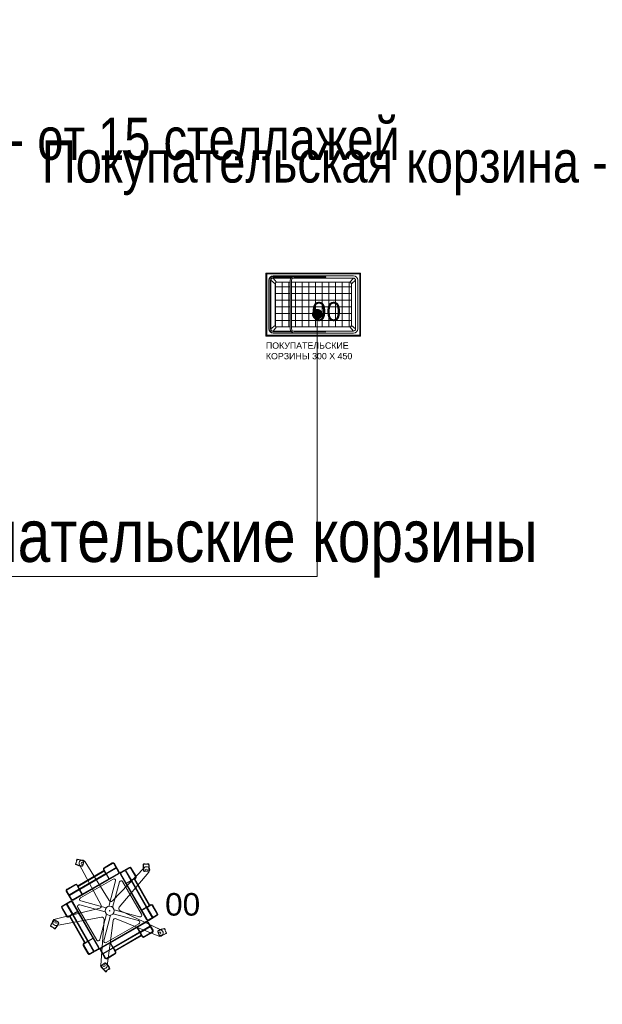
# Model space of a CAD drawing. Header units: millimetres. Extents: x -692150 to 2662533, y -92609 to 65084.
# Tile 622 of 656: x -28989 to -26222, y 35830 to 40510. Entities that reach past the tile are written whole.
import ezdxf
from ezdxf import colors
from ezdxf.entities.mleader import LeaderData, LeaderLine
from ezdxf.math import Vec2, Vec3

# ---------------------------------------------------------------- set-up
doc = ezdxf.new("R2010")
doc.units = ezdxf.units.MM
doc.layers.get('Defpoints').update_dxf_attribs({"color": 30})
doc.layers.add('09_АР_Мебель', color=7, linetype='Continuous', lineweight=9, true_color=0x000000)
doc.layers.add('11_АР_Номер мебели', color=1, linetype='Continuous', lineweight=13, plot=False)
doc.layers.add('17_АР_Текст', color=235, linetype='Continuous', lineweight=0)
doc.styles.add('_ТЕКСТОВЫЙ', font='arial.ttf', dxfattribs={"width": 0.8})
doc.styles.get("Standard").update_dxf_attribs({"font": 'arial.ttf'})

# ---------------------------------------------------------------- blocks, each defined once
blk = doc.blocks.new('Стойка поворотная для открыток')
at = {"layer": '09_АР_Мебель', "lineweight": 0}
for p, q in [((-149.3, 207.9), (-144.4, 226)), ((-145.6, 227.7), (-146.9, 222.8)), ((-114.8, 219.1), (-114.7, 219.4)), ((-151.2, 207), (-149.8, 212)), ((-141.6, 110.8), (-25.2, 178)), ((-140.2, 108.4), (-23.8, 175.6)), ((-134, 203.3), (-38, 25.2)), ((-120.2, 199.1), (-120.3, 198.8)), ((-113.7, 217.1), (-118.2, 200.2)), ((-2.8, 45.5), (-109.1, 217.7)), ((-27.3, 181.6), (-25.2, 178)), ((-24.8, 183), (-15, 166.1)), ((11.7, 212.2), (-24.7, 191.2)), ((-23.8, 175.6), (-17.5, 164.7)), ((13.1, 209.8), (-23.3, 188.8)), ((-15, 166.1), (28.6, 191.3)), ((-13.6, 163.6), (30, 188.8)), ((152.8, 191.2), (12.2, 43.9)), ((18.8, 208.2), (39.8, 171.9)), ((21.2, 209.6), (42.2, 173.3)), ((86.4, 192.2), (50.1, 171.2)), ((87.8, 189.7), (51.5, 168.7)), ((93.6, 134.9), (68.4, 178.5)), ((96.1, 136.3), (70.9, 179.9)), ((93.6, 188.2), (114.6, 151.8)), ((96, 189.6), (117, 153.2)), ((150.2, 207.7), (155.3, 208)), ((151.6, 206.2), (170.3, 207.2)), ((152.2, 175.8), (151.9, 175.8)), ((171.3, 175.2), (153.9, 174.3)), ((171.5, 208.9), (166.5, 208.6)), ((172.9, 176.9), (173.2, 176.9)), ((-163, 49.9), (38.3, 166.1)), ((-161.6, 47.5), (39.7, 163.7)), ((-133.9, 97.5), (-17.5, 164.7)), ((-132.5, 95), (-16.1, 162.2)), ((-129.6, 57.3), (15.2, 140.9)), ((-16.1, 162.2), (-4.2, 141.6)), ((-13.6, 163.6), (-1.7, 143)), ((26.2, 132.5), (-4.1, 19.6)), ((42.4, 16.7), (174.2, 171.9)), ((42.9, 167.9), (46.8, 166.9)), ((163.7, -39.7), (47.5, 161.6)), ((166.1, -38.3), (49.9, 163)), ((93.6, 134.9), (73, 123)), ((95, 132.5), (74.4, 120.6)), ((162.2, 16.1), (95, 132.5)), ((113, 146.1), (96.1, 136.3)), ((108.4, 140.2), (97.5, 133.9)), ((164.7, 17.5), (97.5, 133.9)), ((175.6, 23.8), (108.4, 140.2)), ((114.4, 143.7), (110.8, 141.6)), ((178, 25.2), (110.8, 141.6)), ((-189.7, 87.8), (-168.7, 51.5)), ((-189.6, 96), (-153.2, 117)), ((-188.2, 93.6), (-151.8, 114.6)), ((-179.9, 70.9), (-136.3, 96.1)), ((-178.5, 68.4), (-134.9, 93.6)), ((-146.1, 113), (-136.3, 96.1)), ((-143.7, 114.4), (-141.6, 110.8)), ((-140.2, 108.4), (-133.9, 97.5)), ((-134.9, 93.6), (-123, 73)), ((-132.5, 95), (-120.6, 74.4)), ((13.3, 14.9), (43.6, 127.8)), ((140.9, -15.2), (57.3, 129.6)), ((-192.2, 86.4), (-171.2, 50.1)), ((-166.9, 46.8), (-167.9, 42.9)), ((-44.2, 11.4), (-241.7, -36.6)), ((-212.2, 11.7), (-191.2, -24.7)), ((-209.8, 13.1), (-188.8, -23.3)), ((-209.6, 21.2), (-173.3, 42.2)), ((-208.2, 18.8), (-171.9, 39.8)), ((-166.1, -15), (-191.3, 28.6)), ((-163.6, -13.6), (-188.8, 30)), ((-49.9, -163), (-166.1, 38.3)), ((-47.5, -161.6), (-163.7, 39.7)), ((-57.3, -129.6), (-140.9, 15.2)), ((-19.6, -4.1), (-132.5, 26.2)), ((-127.8, 43.6), (-14.9, 13.3)), ((19.6, 4.1), (132.5, -26.2)), ((229, -86.2), (45.6, 2)), ((162.2, 16.1), (141.6, 4.2)), ((163.6, 13.6), (143, 1.7)), ((188.8, -30), (163.6, 13.6)), ((175.6, 23.8), (164.7, 17.5)), ((183, 24.8), (166.1, 15)), ((191.3, -28.6), (166.1, 15)), ((181.6, 27.3), (178, 25.2)), ((209.8, -13.1), (188.8, 23.3)), ((212.2, -11.7), (191.2, 24.7)), ((-243.8, -41.5), (-244.1, -41.3)), ((-241.6, -41), (-227, -50.5)), ((-235.8, -64.8), (-35.7, -28.4)), ((-183, -24.8), (-166.1, -15)), ((-181.6, -27.3), (-178, -25.2)), ((-110.8, -141.6), (-178, -25.2)), ((-175.6, -23.8), (-164.7, -17.5)), ((-108.4, -140.2), (-175.6, -23.8)), ((-97.5, -133.9), (-164.7, -17.5)), ((-163.6, -13.6), (-143, -1.7)), ((-162.2, -16.1), (-141.6, -4.2)), ((-95, -132.5), (-162.2, -16.1)), ((-13.3, -14.9), (-43.6, -127.8)), ((-24.5, -38.5), (-39.8, -241.4)), ((-26.2, -132.5), (4.1, -19.6)), ((-11.2, -244.4), (15.9, -42.7)), ((127.8, -43.6), (14.9, -13.3)), ((29, -35.2), (217.3, -112.5)), ((167.9, -42.9), (166.9, -46.8)), ((208.2, -18.8), (171.9, -39.8)), ((209.6, -21.2), (173.3, -42.2)), ((-261.5, -68.1), (-257.3, -70.9)), ((-243.9, -77.7), (-259.5, -67.5)), ((-243.6, -79.8), (-247.9, -77)), ((-226.5, -52.8), (-226.2, -52.9)), ((-39.7, -163.7), (161.6, -47.5)), ((-38.3, -166.1), (163, -49.9)), ((-15.2, -140.9), (129.6, -57.3)), ((132.5, -95), (120.6, -74.4)), ((134.9, -93.6), (123, -73)), ((134.9, -93.6), (178.5, -68.4)), ((136.3, -96.1), (179.9, -70.9)), ((189.7, -87.8), (168.7, -51.5)), ((192.2, -86.4), (171.2, -50.1)), ((183.4, -64.3), (232.6, -87.9)), ((243, -80.5), (249.7, -97.9)), ((244, -78.7), (245.8, -83.4)), ((-95, -132.5), (-74.4, -120.6)), ((-93.6, -134.9), (-73, -123)), ((16.1, -162.2), (132.5, -95)), ((17.5, -164.7), (133.9, -97.5)), ((23.8, -175.6), (140.2, -108.4)), ((25.2, -178), (141.6, -110.8)), ((140.2, -108.4), (133.9, -97.5)), ((146.1, -113), (136.3, -96.1)), ((143.7, -114.4), (141.6, -110.8)), ((188.2, -93.6), (151.8, -114.6)), ((189.6, -96), (153.2, -117)), ((219.6, -108.8), (213.3, -92.5)), ((214.2, -90.4), (214.1, -90.1)), ((221.7, -109.8), (221.8, -110.1)), ((251.6, -98.6), (249.8, -93.9)), ((-96, -189.6), (-117, -153.2)), ((-93.6, -188.2), (-114.6, -151.8)), ((-114.4, -143.7), (-110.8, -141.6)), ((-113, -146.1), (-96.1, -136.3)), ((-108.4, -140.2), (-97.5, -133.9)), ((-70.9, -179.9), (-96.1, -136.3)), ((-68.4, -178.5), (-93.6, -134.9)), ((-87.8, -189.7), (-51.5, -168.7)), ((-86.4, -192.2), (-50.1, -171.2)), ((-46.8, -166.9), (-42.9, -167.9)), ((-21.2, -209.6), (-42.2, -173.3)), ((-18.8, -208.2), (-39.8, -171.9)), ((-30, -188.8), (13.6, -163.6)), ((-28.6, -191.3), (15, -166.1)), ((13.6, -163.6), (1.7, -143)), ((16.1, -162.2), (4.2, -141.6)), ((24.8, -183), (15, -166.1)), ((23.8, -175.6), (17.5, -164.7)), ((-13.1, -209.8), (23.3, -188.8)), ((-11.7, -212.2), (24.7, -191.2)), ((27.3, -181.6), (25.2, -178)), ((-35.9, -244.7), (-36.1, -244.9)), ((-35.6, -242.5), (-22.1, -231.5)), ((-19.8, -231.7), (-19.5, -231.5)), ((-1.5, -256), (-16, -267.7)), ((0.6, -256.4), (-3.4, -259.6)), ((-16, -269.8), (-12.1, -266.6))]:
    blk.add_line(p, q, dxfattribs=at)
for centre, radius in [((-121.4, 210.1), 4.8), ((162.3, 180.3), 4.8), ((0, 0), 20), ((0, 0), 0.8), ((-237.3, -50.5), 4.8), ((221.7, -98.7), 4.8), ((-25.3, -241.3), 4.8)]:
    blk.add_circle(centre, radius, dxfattribs=at)
for centre, radius, start, end in [((-145.4, 222.4), 1.6, 165, 255), ((-144.1, 227.3), 1.6, 85.4757, 165), ((-142.9, 225.6), 1.6, 84.4942, 165), ((-150.3, 148.3), 80.8, 64.5243, 85.4757), ((-150.3, 148.3), 79.2, 63.1011, 84.4942), ((-121.4, 210.1), 14.4, 31.6883, 208.3319), ((-116.3, 219.8), 1.6, 345, 64.5243), ((-115.2, 217.5), 1.6, 345, 63.1011), ((-149.6, 206.6), 1.6, 165, 244.5243), ((-115.5, 278.1), 80.8, 244.5243, 265.4757), ((-148.3, 211.5), 1.6, 75, 165), ((-147.7, 207.5), 1.6, 165, 245.5058), ((-115.5, 278.1), 79.2, 245.5058, 266.8989), ((-121.8, 199.2), 1.6, 265.4757, 345), ((-119.7, 200.6), 1.6, 266.8989, 345), ((-21.2, 185.1), 7, 120, 210), ((-21.2, 185.1), 4.2, 120, 210), ((15.2, 206.1), 7, 30, 120), ((15.2, 206.1), 4.2, 30, 120), ((89.9, 186.1), 7, 30, 120), ((89.9, 186.1), 4.2, 30, 120), ((228.8, 195.8), 80.8, 172.5243, 193.4757), ((150.3, 206.1), 1.6, 93, 172.5243), ((228.8, 195.8), 79.2, 173.5058, 194.8989), ((151.7, 204.6), 1.6, 93, 173.5058), ((151.8, 177.4), 1.6, 193.4757, 273), ((153.8, 175.9), 1.6, 194.8989, 273), ((163.2, 181.2), 14.4, 319.6681, 136.3319), ((155.4, 206.4), 1.6, 3, 93), ((166.5, 207), 1.6, 93, 183), ((170.4, 205.6), 1.6, 12.4942, 93), ((171.3, 176.8), 1.6, 273, 351.1011), ((171.6, 207.3), 1.6, 13.4757, 93), ((94.6, 188.8), 79.2, 351.1011, 12.4942), ((94.6, 188.8), 80.8, 352.5243, 13.4757), ((173.1, 178.5), 1.6, 273, 352.5243), ((18.9, 134.4), 7.5, 345, 120), ((36.2, 169.8), 4.2, 300, 30), ((36.2, 169.8), 7, 300, 30), ((50.8, 125.9), 7.5, 30, 165), ((53.6, 165.1), 7, 120, 210), ((53.6, 165.1), 4.2, 120, 210), ((110.9, 149.7), 4.2, 300, 30), ((110.9, 149.7), 7, 300, 30), ((-186.1, 89.9), 7, 120, 210), ((-186.1, 89.9), 4.2, 120, 210), ((-149.7, 110.9), 7, 30, 120), ((-149.7, 110.9), 4.2, 30, 120), ((-165.1, 53.6), 7, 210, 300), ((-165.1, 53.6), 4.2, 210, 300), ((-125.9, 50.8), 7.5, 120, 255), ((5.3, 50.5), 9.55, 211.6681, 316.3319), ((-206.1, 15.2), 7, 120, 210), ((-206.1, 15.2), 4.2, 120, 210), ((-169.8, 36.2), 7, 30, 120), ((-169.8, 36.2), 4.2, 30, 120), ((-134.4, 18.9), 7.5, 75, 210), ((-46.4, 20.7), 9.55, 283.6499, 28.3319), ((49.7, 10.6), 9.55, 139.6681, 244.3319), ((185.1, 21.2), 7, 30, 120), ((185.1, 21.2), 4.2, 30, 120), ((-187.5, -97.1), 80.8, 136.5243, 157.4757), ((-187.5, -97.1), 79.2, 135.1011, 156.4942), ((-238.3, -50.6), 14.4, 103.6499, 280.3101), ((-245, -42.7), 1.6, 57, 136.5243), ((-242.5, -42.4), 1.6, 57, 135.1011), ((-185.1, -21.2), 7, 210, 300), ((-185.1, -21.2), 4.2, 210, 300), ((-34, -37.8), 9.55, 355.6681, 100.3101), ((25.4, -44), 9.55, 67.6681, 172.3319), ((125.9, -50.8), 7.5, 300, 75), ((134.4, -18.9), 7.5, 255, 30), ((169.8, -36.2), 7, 210, 300), ((169.8, -36.2), 4.2, 210, 300), ((206.1, -15.2), 4.2, 300, 30), ((206.1, -15.2), 7, 300, 30), ((-260.7, -66.8), 1.6, 157.4757, 237), ((-258.7, -66.2), 1.6, 156.4942, 237), ((-256.4, -69.6), 1.6, 237, 327), ((-247, -75.7), 1.6, 147, 237), ((-243, -76.4), 1.6, 237, 317.5058), ((-242.8, -78.4), 1.6, 237, 316.5243), ((-300.2, -23.9), 79.2, 317.5058, 338.8989), ((-300.2, -23.9), 80.8, 316.5243, 337.4757), ((-227.8, -51.9), 1.6, 338.8989, 57), ((-227.1, -54.3), 1.6, 337.4757, 57), ((165.1, -53.6), 7, 30, 120), ((165.1, -53.6), 4.2, 30, 120), ((186.1, -89.9), 7, 300, 30), ((257, -157.1), 79.2, 101.5058, 122.8989), ((257, -157.1), 80.8, 100.5243, 121.4757), ((222.8, -99.2), 14.4, 247.6681, 64.3319), ((241.5, -81.1), 1.6, 21, 101.5058), ((242.5, -79.2), 1.6, 21, 100.5243), ((244.3, -84), 1.6, 291, 21), ((-50.8, -125.9), 7.5, 210, 345), ((149.7, -110.9), 7, 210, 300), ((149.7, -110.9), 4.2, 210, 300), ((186.1, -89.9), 4.2, 300, 30), ((214.8, -91.9), 1.6, 122.8989, 201), ((215.6, -89.5), 1.6, 121.4757, 201), ((221.1, -108.2), 1.6, 201, 279.1011), ((208.8, -31.6), 79.2, 279.1011, 300.4942), ((223.3, -109.5), 1.6, 201, 280.5243), ((208.8, -31.6), 80.8, 280.5243, 301.4757), ((248.3, -94.4), 1.6, 21, 111), ((248.2, -98.5), 1.6, 300.4942, 21), ((250.2, -99.2), 1.6, 301.4757, 21), ((-110.9, -149.7), 7, 120, 210), ((-110.9, -149.7), 4.2, 120, 210), ((-53.6, -165.1), 4.2, 300, 30), ((-53.6, -165.1), 7, 300, 30), ((-36.2, -169.8), 7, 120, 210), ((-36.2, -169.8), 4.2, 120, 210), ((-18.9, -134.4), 7.5, 165, 300), ((-89.9, -186.1), 7, 210, 300), ((-89.9, -186.1), 4.2, 210, 300), ((-15.2, -206.1), 7, 210, 300), ((-15.2, -206.1), 4.2, 210, 300), ((21.2, -185.1), 4.2, 300, 30), ((21.2, -185.1), 7, 300, 30), ((-25.5, -242.5), 14.4, 175.6681, 352.3319), ((-35.1, -246.2), 1.6, 129, 208.5243), ((34.4, -208.4), 80.8, 208.5243, 229.4757), ((-34.6, -243.7), 1.6, 129, 207.1011), ((34.4, -208.4), 79.2, 207.1011, 228.4942), ((-21.1, -232.7), 1.6, 50.8989, 129), ((-70, -292.9), 79.2, 29.5058, 50.8989), ((-18.5, -232.7), 1.6, 49.4757, 129), ((-70, -292.9), 80.8, 28.5243, 49.4757), ((-4.4, -258.3), 1.6, 219, 309), ((-2.5, -254.7), 1.6, 309, 29.5058), ((-0.4, -255.1), 1.6, 309, 28.5243), ((-17, -268.6), 1.6, 229.4757, 309), ((-17, -266.5), 1.6, 228.4942, 309), ((-13.1, -265.4), 1.6, 309, 39)]:
    blk.add_arc(centre, radius, start, end, dxfattribs=at)
blk.add_point((0, 0), dxfattribs=at)
at = {"flags": 1}
for tag, p in [('КОД_ОБОРУДОВАНИЯ', (41.1, 294.2)), ('ДОП_ИНФОРМАЦИЯ', (41.1, 242)), ('ДОГОВОР', (208.1, 192))]:
    blk.add_attdef(tag, p, '', height=25, dxfattribs=at)
at = {"layer": '11_АР_Номер мебели', "flags": 4}
blk.add_attdef('Номер', (245.7, -21.2), '', height=100, dxfattribs=at)
blk = doc.blocks.new('_Dot')
at = {"color": 0, "linetype": 'ByBlock', "lineweight": -2}
blk.add_line((-0.5, 0), (-1, 0), dxfattribs=at)
at = {"color": 0, "linetype": 'ByBlock', "const_width": 0.5}
blk.add_lwpolyline([(-0.25, 0, 1), (0.25, 0, 1)], format="xyb", close=True, dxfattribs=at)
blk = doc.blocks.new('Покупательские корзины 300х450')
at = {"layer": '09_АР_Мебель'}
h = blk.add_hatch(dxfattribs=at)
h.set_pattern_fill('ANSI37', color=256, scale=10, angle=45)
h.set_pattern_definition([(90, (-24662.73, 9680.39), (-31.75, 5e-15), []), (180, (-24662.73, 9680.39), (-5e-15, -31.75), [])])
h.paths.add_polyline_path([(406, -51, 0.414214), (399, -44), (122, -44), (122, -256), (399, -256, 0.414214), (406, -249)])
h.paths.add_polyline_path([(116, -44), (51, -44, 0.414214), (44, -51), (44, -249, 0.414214), (51, -256), (116, -256)])
for p, q in [((0, -300), (0, 0)), ((0, 0), (450, 0)), ((4, -300), (4, 0)), ((446, 0), (446, -300)), ((450, 0), (450, -300)), ((4, -4), (446, -4)), ((14, -266), (14, -34)), ((16, -266), (16, -34)), ((22, -266), (22, -34)), ((24, -266), (24, -34)), ((44, -51), (24, -34)), ((34, -14), (416, -14)), ((34, -16), (175, -16)), ((34, -22), (120.6, -22)), ((34, -24), (119, -24)), ((51, -44), (34, -24)), ((51, -44), (116, -44)), ((116, -266), (116, -34)), ((122, -266), (122, -34)), ((122, -44), (399, -44)), ((127.4, -24), (416, -24)), ((134, -16), (275, -16)), ((134, -22), (175, -22)), ((134, -22), (275, -22)), ((165, -16), (165, -14)), ((165, -16), (185, -16)), ((165, -22), (185, -22)), ((165, -22), (165, -24)), ((185, -16), (185, -14)), ((185, -22), (185, -24)), ((265, -16), (265, -14)), ((265, -16), (285, -16)), ((265, -22), (285, -22)), ((265, -22), (265, -24)), ((275, -16), (275, -22)), ((285, -16), (285, -14)), ((285, -22), (285, -24)), ((399, -44), (416, -24)), ((406, -51), (426, -34)), ((426, -34), (426, -266)), ((436, -34), (436, -266)), ((44, -249), (44, -51)), ((406, -51), (406, -249)), ((44, -249), (24, -266)), ((51, -256), (34, -276)), ((119, -276), (34, -276)), ((120.6, -278), (34, -278)), ((116, -256), (51, -256)), ((399, -256), (122, -256)), ((416, -276), (127.4, -276)), ((175, -278), (134, -278)), ((275, -278), (134, -278)), ((165, -278), (165, -276)), ((165, -278), (185, -278)), ((185, -278), (185, -276)), ((265, -278), (265, -276)), ((265, -278), (285, -278)), ((285, -278), (285, -276)), ((399, -256), (416, -276)), ((406, -249), (426, -266)), ((450, -300), (0, -300)), ((446, -296), (4, -296)), ((175, -284), (34, -284)), ((416, -286), (34, -286)), ((275, -284), (134, -284)), ((165, -284), (185, -284)), ((165, -284), (165, -286)), ((185, -284), (185, -286)), ((265, -284), (285, -284)), ((265, -284), (265, -286)), ((285, -284), (285, -286))]:
    blk.add_line(p, q, dxfattribs=at)
for centre, radius, start, end in [((34, -34), 20, 90, 180), ((34, -34), 18, 90, 180), ((34, -34), 12, 90, 180), ((34, -34), 10, 90, 180), ((51, -51), 7, 90, 180), ((134, -34), 18, 90, 180), ((134, -34), 12, 90, 180), ((399, -51), 7, 0, 90), ((416, -34), 20, 0, 90), ((416, -34), 10, 0, 90), ((34, -266), 20, 180, 270), ((34, -266), 18, 180, 270), ((34, -266), 12, 180, 270), ((34, -266), 10, 180, 270), ((51, -249), 7, 180, 270), ((134, -266), 18, 180, 270), ((134, -266), 12, 180, 270), ((399, -249), 7, 270, 0), ((416, -266), 20, 270, 0), ((416, -266), 10, 270, 0)]:
    blk.add_arc(centre, radius, start, end, dxfattribs=at)
at = {"flags": 1}
for tag, p in [('КОД_ОБОРУДОВАНИЯ', (132.7, 65.7)), ('ДОП_ИНФОРМАЦИЯ', (132.7, 13.5)), ('ДОГОВОР', (506.2, -34.1))]:
    blk.add_attdef(tag, p, '', height=25, dxfattribs=at)
at = {"layer": '09_АР_Мебель', "lineweight": 13, "insert": (0, -330), "char_height": 30, "attachment_point": 1}
blk.add_mtext_dynamic_manual_height_columns('ПОКУПАТЕЛЬСКИЕ\\PКОРЗИНЫ 300 {\\C256;Х} 450', width=615, gutter_width=12.5, heights=[0], dxfattribs=at)
at = {"layer": '11_АР_Номер мебели'}
blk.add_attdef('Номер', (217.2, -228), '', height=90, dxfattribs=at)

msp = doc.modelspace()

# ---------------------------------------------------------------- block references
msp.add_blockref('Покупательские корзины 300х450', (-27819.8, 39305.9)).add_auto_attribs({'Номер': '00'})
at = {"lineweight": 0}
ref = msp.add_blockref('Стойка поворотная для открыток', (-28562, 36274.2), dxfattribs=dict(at, xscale=1.072522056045, yscale=1.072522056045, zscale=1.072522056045))
ref.add_attrib('Номер', '00', (-28298.6, 36251.4), dxfattribs={"layer": '11_АР_Номер мебели', "height": 107.25})

# ---------------------------------------------------------------- leaders
at = {"layer": '17_АР_Текст', "lineweight": 18}
ml = msp.add_multileader_mtext('Standard', dxfattribs=at)
ml.set_content('Клиентский зал {\\L0,0}', color=256, style='_ТЕКСТОВЫЙ')
ml.set_leader_properties(lineweight=0)
ml.set_arrow_properties(name='DOT')
ml.build(insert=Vec2(0, 0))
ml.multileader.update_dxf_attribs({"text_left_attachment_type": 6, "text_right_attachment_type": 6, "dogleg_length": 0.36, "arrow_head_size": 50, "scale": 100})
ctx = ml.context
ctx.base_point, ctx.scale, ctx.char_height, ctx.arrow_head_size, ctx.landing_gap_size, ctx.plane_origin = Vec3(-37947.6, 48659.5), 100, 250, 50, 100, Vec3(-30901.1, 52193.2)
ctx.left_attachment, ctx.right_attachment, ctx.attachment_type = 6, 6, 2
notes = []
notes.append((ctx, [(0, (0, 0, 0), (0, 0), (1, 0), 1, [])]))
ctx.mtext.insert, ctx.mtext.width, ctx.mtext.defined_height, ctx.mtext.flow_direction = Vec3(-37847.6, 48959.5), 2751.828, 815.5, 5
at = {"layer": '17_АР_Текст', "color": 1, "lineweight": 18}
ml = msp.add_multileader_mtext('Standard', dxfattribs=at)
ml.set_content('{\\C1;Карманы для бланков только в СОПС}', color=1, style='_ТЕКСТОВЫЙ')
ml.set_leader_properties(lineweight=0)
ml.set_arrow_properties(name='DOT')
ml.build(insert=Vec2(0, 0))
ml.multileader.update_dxf_attribs({"text_left_attachment_type": 6, "text_right_attachment_type": 6, "dogleg_length": 0.36, "arrow_head_size": 50, "scale": 100})
ctx = ml.context
ctx.base_point, ctx.scale, ctx.char_height, ctx.arrow_head_size, ctx.landing_gap_size, ctx.plane_origin = Vec3(-29314.5, 48068.2), 100, 100, 50, 100, Vec3(-25566.9, 52909.1)
ctx.left_attachment, ctx.right_attachment, ctx.text_align_type, ctx.attachment_type = 6, 6, 1, 2
notes.append((ctx, [(0, (0, 0, 0), (0, 0), (1, 0), 1, [])]))
ctx.mtext.insert, ctx.mtext.width, ctx.mtext.defined_height, ctx.mtext.alignment, ctx.mtext.flow_direction = Vec3(-27210.6, 48368.2), 4035.238, 815.5, 2, 5
ml = msp.add_multileader_mtext('Standard', dxfattribs=at)
ml.set_content('{\\fCalibri|b0|i0|c204|p34;\\H0.91667x;\\LКарманы для бланков\\l - СОПС, крепятся на стол МГН и стол для ЦСУ (1400 мм.);\\P\\LИнформ. Стенд А4 на 8 карманов\\l - ГОПС/СОПС, крепится по старым правилам, при отсутствии возможности крепления особенно в СОПСах (отсутствие свободного места на стене или нехватка стены по длине - размещается папка с информацией на столе МГН или столе для ЦСУ).\\P\\LРекламно_информационный стенд\\l - ГОПС/СОПС размещается в клиентском зале, также возможно размещение в тамбуре при условии хорошей освещенности и при условии открывания двери стенд будет виден более чем на 50%. Также стенд должен находиться в прямой видимости для клиентов и ничем не загораживаться.}', color=1, style='_ТЕКСТОВЫЙ')
ml.set_leader_properties(lineweight=0)
ml.set_arrow_properties(name='DOT')
ml.build(insert=Vec2(0, 0))
ml.multileader.update_dxf_attribs({"text_left_attachment_type": 6, "text_right_attachment_type": 6, "dogleg_length": 0.36, "arrow_head_size": 50, "scale": 100})
ctx = ml.context
ctx.base_point, ctx.scale, ctx.char_height, ctx.arrow_head_size, ctx.landing_gap_size, ctx.plane_origin = Vec3(-27020.9, 45459.4), 100, 100, 50, 100, Vec3(-22944.2, 54969.1)
ctx.left_attachment, ctx.right_attachment, ctx.text_align_type, ctx.attachment_type = 6, 6, 1, 2
notes.append((ctx, [(0, (0, 0, 0), (0, 0), (1, 0), 1, [])]))
ctx.mtext.insert, ctx.mtext.width, ctx.mtext.defined_height, ctx.mtext.alignment, ctx.mtext.flow_direction = Vec3(-24919.4, 45773.6), 2892.94, 2008.7, 2, 5
at = {"layer": '17_АР_Текст', "lineweight": 18}
ml = msp.add_multileader_mtext('Standard', dxfattribs=at)
ml.set_content('Примерочные', color=256, style='_ТЕКСТОВЫЙ')
ml.set_leader_properties(lineweight=0)
ml.set_arrow_properties(name='DOT')
ml.build(insert=Vec2(0, 0))
ml.multileader.update_dxf_attribs({"text_left_attachment_type": 6, "text_right_attachment_type": 6, "dogleg_length": 0.36, "arrow_head_size": 50, "scale": 100})
ctx = ml.context
ctx.base_point, ctx.scale, ctx.char_height, ctx.arrow_head_size, ctx.landing_gap_size, ctx.plane_origin = Vec3(-27813.5, 43057.7), 100, 250, 50, 100, Vec3(-44225.7, 10210.3)
ctx.left_attachment, ctx.right_attachment, ctx.attachment_type = 6, 6, 2
notes.append((ctx, [(0, (0, 0, 0), (0, 0), (1, 0), 1, [])]))
ctx.mtext.insert, ctx.mtext.width, ctx.mtext.defined_height, ctx.mtext.flow_direction = Vec3(-27713.5, 43313.2), 5828.611, 1000, 5
ml = msp.add_multileader_mtext('Standard', dxfattribs=at)
ml.set_content('{\\C1;Корзина для распродаж - от 15 стеллажей}', color=256, style='_ТЕКСТОВЫЙ')
ml.set_leader_properties(lineweight=0)
ml.set_arrow_properties(name='DOT')
ml.build(insert=Vec2(0, 0))
ml.multileader.update_dxf_attribs({"text_left_attachment_type": 6, "text_right_attachment_type": 6, "dogleg_length": 0.36, "arrow_head_size": 50, "scale": 100})
ctx = ml.context
ctx.base_point, ctx.scale, ctx.char_height, ctx.arrow_head_size, ctx.landing_gap_size, ctx.plane_origin = Vec3(-31698.3, 39803.8), 100, 200, 50, 100, Vec3(-26184.1, 43906.1)
ctx.left_attachment, ctx.right_attachment, ctx.attachment_type = 6, 6, 2
notes.append((ctx, [(0, (0, 0, 0), (0, 0), (1, 0), 1, [])]))
ctx.mtext.insert, ctx.mtext.width, ctx.mtext.defined_height, ctx.mtext.flow_direction = Vec3(-31598.3, 40043.8), 2592.649, 880.8, 5
ml = msp.add_multileader_mtext('Standard', dxfattribs=at)
ml.set_content('{\\C1;Покупательская корзина - от 4 стеллажей}', color=256, style='_ТЕКСТОВЫЙ')
ml.set_leader_properties(lineweight=0)
ml.set_arrow_properties(name='DOT')
ml.build(insert=Vec2(0, 0))
ml.multileader.update_dxf_attribs({"text_left_attachment_type": 6, "text_right_attachment_type": 6, "dogleg_length": 0.36, "arrow_head_size": 50, "scale": 100})
ctx = ml.context
ctx.base_point, ctx.scale, ctx.char_height, ctx.arrow_head_size, ctx.landing_gap_size, ctx.plane_origin = Vec3(-28983.8, 39695.8), 100, 200, 50, 100, Vec3(-23680.6, 43625.8)
ctx.left_attachment, ctx.right_attachment, ctx.attachment_type = 6, 6, 2
notes.append((ctx, [(0, (0, 0, 0), (0, 0), (1, 0), 1, [])]))
ctx.mtext.insert, ctx.mtext.width, ctx.mtext.defined_height, ctx.mtext.flow_direction = Vec3(-28883.8, 39935.8), 2649.652, 880.8, 5
ml = msp.add_multileader_mtext('Standard', dxfattribs=at)
ml.set_content('Ларь морозильный ', color=256, style='_ТЕКСТОВЫЙ')
ml.set_leader_properties(lineweight=0)
ml.set_arrow_properties(name='DOT')
ml.build(insert=Vec2(0, 0))
ml.multileader.update_dxf_attribs({"text_left_attachment_type": 6, "text_right_attachment_type": 6, "dogleg_length": 0.36, "arrow_head_size": 50, "scale": 100})
ctx = ml.context
ctx.base_point, ctx.scale, ctx.char_height, ctx.arrow_head_size, ctx.landing_gap_size, ctx.plane_origin = Vec3(-34791.7, 38997.2), 100, 250, 50, 100, Vec3(-29684.5, 44571.6)
ctx.left_attachment, ctx.right_attachment, ctx.attachment_type = 6, 6, 2
notes.append((ctx, [(1, (1, 1, 0), (-34827.7, 38997.2), (1, 0), 36, [(0, [(-35213.1, 38997.2)], 0, [])])]))
ctx.mtext.insert, ctx.mtext.width, ctx.mtext.defined_height, ctx.mtext.flow_direction = Vec3(-34691.7, 39316.6), 1923.965, 815.5, 5
ml = msp.add_multileader_mtext('Standard', dxfattribs=at)
ml.set_content('Покупательские корзины', color=256, style='_ТЕКСТОВЫЙ')
ml.set_leader_properties(lineweight=0)
ml.set_arrow_properties(name='DOT')
ml.build(insert=Vec2(0, 0))
ml.multileader.update_dxf_attribs({"text_left_attachment_type": 6, "text_right_attachment_type": 6, "dogleg_length": 0.36, "arrow_head_size": 50, "scale": 100})
ctx = ml.context
ctx.base_point, ctx.scale, ctx.char_height, ctx.arrow_head_size, ctx.landing_gap_size, ctx.plane_origin = Vec3(-29868.5, 37863.2), 100, 250, 50, 100, Vec3(-25856.5, 43620.6)
ctx.left_attachment, ctx.right_attachment, ctx.attachment_type = 6, 6, 2
notes.append((ctx, [(0, (1, 1, 0), (-27575.8, 37863.2), (-1, 0), 36, [(0, [(-27575.8, 39110)], 0, [])])]))
ctx.mtext.insert, ctx.mtext.width, ctx.mtext.defined_height, ctx.mtext.flow_direction = Vec3(-29768.5, 38182.6), 2786.312, 815.5, 5
ml = msp.add_multileader_mtext('Standard', dxfattribs=at)
ml.set_content('Стеллаж торговый островной', color=256, style='_ТЕКСТОВЫЙ')
ml.set_leader_properties(lineweight=0)
ml.set_arrow_properties(name='DOT')
ml.build(insert=Vec2(0, 0))
ml.multileader.update_dxf_attribs({"text_left_attachment_type": 6, "text_right_attachment_type": 6, "dogleg_length": 0.36, "arrow_head_size": 50, "scale": 100})
ctx = ml.context
ctx.base_point, ctx.scale, ctx.char_height, ctx.arrow_head_size, ctx.landing_gap_size, ctx.plane_origin = Vec3(-38390.3, 37866.9), 100, 250, 50, 100, Vec3(-35407.3, 43072.9)
ctx.left_attachment, ctx.right_attachment, ctx.attachment_type = 6, 6, 2
notes.append((ctx, [(1, (1, 1, 0), (-38426.3, 37866.9), (1, 0), 36, [(0, [(-38425.3, 39040.5)], 0, [])])]))
ctx.mtext.insert, ctx.mtext.width, ctx.mtext.defined_height, ctx.mtext.flow_direction = Vec3(-38290.3, 38186.3), 2282.779, 815.5, 5
ml = msp.add_multileader_mtext('Standard', dxfattribs=at)
ml.set_content('Стеллаж торговый h2250', color=256, style='_ТЕКСТОВЫЙ')
ml.set_leader_properties(lineweight=0)
ml.set_arrow_properties(name='DOT')
ml.build(insert=Vec2(0, 0))
ml.multileader.update_dxf_attribs({"text_left_attachment_type": 6, "text_right_attachment_type": 6, "dogleg_length": 0.36, "arrow_head_size": 50, "scale": 100})
ctx = ml.context
ctx.base_point, ctx.scale, ctx.char_height, ctx.arrow_head_size, ctx.landing_gap_size, ctx.plane_origin = Vec3(-40507.1, 37957.2), 100, 250, 50, 100, Vec3(-35538, 42320.7)
ctx.left_attachment, ctx.right_attachment, ctx.attachment_type = 6, 6, 2
notes.append((ctx, [(0, (1, 1, 0), (-39093.5, 37957.2), (-1, 0), 36, [(0, [(-39093.5, 38646.2)], 0, [])])]))
ctx.mtext.insert, ctx.mtext.width, ctx.mtext.defined_height, ctx.mtext.flow_direction = Vec3(-40407.1, 38257.2), 1559.331, 815.5, 5
ml = msp.add_multileader_mtext('Standard', dxfattribs=at)
ml.set_content('Холодильник для напитков ', color=256, style='_ТЕКСТОВЫЙ')
ml.set_leader_properties(lineweight=0)
ml.set_arrow_properties(name='DOT')
ml.build(insert=Vec2(0, 0))
ml.multileader.update_dxf_attribs({"text_left_attachment_type": 6, "text_right_attachment_type": 6, "dogleg_length": 0.36, "arrow_head_size": 50, "scale": 100})
ctx = ml.context
ctx.base_point, ctx.scale, ctx.char_height, ctx.arrow_head_size, ctx.landing_gap_size, ctx.plane_origin = Vec3(-35114.2, 37901), 100, 250, 50, 100, Vec3(-30230.6, 43475.4)
ctx.left_attachment, ctx.right_attachment, ctx.attachment_type = 6, 6, 2
notes.append((ctx, [(1, (1, 1, 0), (-35150.2, 37901), (1, 0), 36, [(0, [(-35759.3, 37901)], 0, [])])]))
ctx.mtext.insert, ctx.mtext.width, ctx.mtext.defined_height, ctx.mtext.flow_direction = Vec3(-35014.2, 38202.4), 2128.649, 815.5, 5
ml = msp.add_multileader_mtext('Standard', dxfattribs=at)
ml.set_content('Корзина для распродаж ', color=256, style='_ТЕКСТОВЫЙ')
ml.set_leader_properties(lineweight=0)
ml.set_arrow_properties(name='DOT')
ml.build(insert=Vec2(0, 0))
ml.multileader.update_dxf_attribs({"text_left_attachment_type": 6, "text_right_attachment_type": 6, "dogleg_length": 0.36, "arrow_head_size": 50, "scale": 100})
ctx = ml.context
ctx.base_point, ctx.scale, ctx.char_height, ctx.arrow_head_size, ctx.landing_gap_size, ctx.plane_origin = Vec3(-32688.6, 37204.3), 100, 250, 50, 100, Vec3(-29444.2, 42501.9)
ctx.left_attachment, ctx.right_attachment, ctx.attachment_type = 6, 6, 2
notes.append((ctx, [(0, (1, 1, 0), (-30871, 37204.3), (-1, 0), 36, [(0, [(-30871, 38003.8)], 0, [])])]))
ctx.mtext.insert, ctx.mtext.width, ctx.mtext.defined_height, ctx.mtext.flow_direction = Vec3(-32588.6, 37523.7), 2786.312, 815.5, 5
ml = msp.add_multileader_mtext('Standard', dxfattribs=at)
ml.set_content('{\\C1;Хранение:\\P1 стеллаж / шкаф = до 5 торговых стеллажей\\P3 стеллаж / шкаф = 6-9 торговых стеллажей\\P4 стеллаж / шкаф = 10 и более торговых стеллажей}', color=256, style='_ТЕКСТОВЫЙ')
ml.set_leader_properties(lineweight=0)
ml.set_arrow_properties(name='DOT')
ml.build(insert=Vec2(0, 0))
ml.multileader.update_dxf_attribs({"text_left_attachment_type": 6, "text_right_attachment_type": 6, "dogleg_length": 0.36, "arrow_head_size": 50, "scale": 100})
ctx = ml.context
ctx.base_point, ctx.scale, ctx.char_height, ctx.arrow_head_size, ctx.landing_gap_size, ctx.plane_origin = Vec3(-37158.5, 36381.3), 100, 170, 50, 100, Vec3(-71808.1, 38274.2)
ctx.left_attachment, ctx.right_attachment, ctx.attachment_type = 6, 6, 2
notes.append((ctx, [(0, (0, 0, 0), (0, 0), (1, 0), 1, [])]))
ctx.mtext.insert, ctx.mtext.width, ctx.mtext.defined_height, ctx.mtext.flow_direction = Vec3(-37058.5, 36636.8), 5942.674, 960.1, 5
at = {"layer": 'Defpoints', "lineweight": 18}
ml = msp.add_multileader_mtext('Standard', dxfattribs=at)
ml.set_content('ЦСУ _ФОРМАТ 1_за барьером оператора', color=256, style='_ТЕКСТОВЫЙ')
ml.set_leader_properties(lineweight=0)
ml.set_arrow_properties(name='DOT')
ml.build(insert=Vec2(0, 0))
ml.multileader.update_dxf_attribs({"text_left_attachment_type": 6, "text_right_attachment_type": 6, "dogleg_length": 0.36, "arrow_head_size": 50, "scale": 100})
ctx = ml.context
ctx.base_point, ctx.scale, ctx.char_height, ctx.arrow_head_size, ctx.landing_gap_size, ctx.plane_origin = Vec3(-17685.8, 48831.9), 100, 200, 50, 100, Vec3(-19857.2, 44190.6)
ctx.left_attachment, ctx.right_attachment, ctx.text_align_type, ctx.attachment_type = 6, 6, 1, 2
notes.append((ctx, [(0, (0, 0, 0), (0, 0), (1, 0), 1, [])]))
ctx.mtext.insert, ctx.mtext.width, ctx.mtext.defined_height, ctx.mtext.alignment, ctx.mtext.flow_direction = Vec3(-15399.3, 49087.4), 5828.611, 1000, 2, 5
ml = msp.add_multileader_mtext('Standard', dxfattribs=at)
ml.set_content('ЦСУ _ФОРМАТ 2_в клиентском зале', color=256, style='_ТЕКСТОВЫЙ')
ml.set_leader_properties(lineweight=0)
ml.set_arrow_properties(name='DOT')
ml.build(insert=Vec2(0, 0))
ml.multileader.update_dxf_attribs({"text_left_attachment_type": 6, "text_right_attachment_type": 6, "dogleg_length": 0.36, "arrow_head_size": 50, "scale": 100})
ctx = ml.context
ctx.base_point, ctx.scale, ctx.char_height, ctx.arrow_head_size, ctx.landing_gap_size, ctx.plane_origin = Vec3(-10055.6, 48831.9), 100, 200, 50, 100, Vec3(-14413.4, 44190.6)
ctx.left_attachment, ctx.right_attachment, ctx.text_align_type, ctx.attachment_type = 6, 6, 1, 2
notes.append((ctx, [(0, (0, 0, 0), (0, 0), (1, 0), 1, [])]))
ctx.mtext.insert, ctx.mtext.width, ctx.mtext.defined_height, ctx.mtext.alignment, ctx.mtext.flow_direction = Vec3(-8043.5, 49087.4), 5828.611, 1000, 2, 5
ml = msp.add_multileader_mtext('Standard', dxfattribs=at)
ml.set_content('ЦСУ _ФОРМАТ 2_в клиентском зале', color=256, style='_ТЕКСТОВЫЙ')
ml.set_leader_properties(lineweight=0)
ml.set_arrow_properties(name='DOT')
ml.build(insert=Vec2(0, 0))
ml.multileader.update_dxf_attribs({"text_left_attachment_type": 6, "text_right_attachment_type": 6, "dogleg_length": 0.36, "arrow_head_size": 50, "scale": 100})
ctx = ml.context
ctx.base_point, ctx.scale, ctx.char_height, ctx.arrow_head_size, ctx.landing_gap_size, ctx.plane_origin = Vec3(-2359.3, 48831.9), 100, 200, 50, 100, Vec3(-6717.2, 44190.6)
ctx.left_attachment, ctx.right_attachment, ctx.text_align_type, ctx.attachment_type = 6, 6, 1, 2
notes.append((ctx, [(0, (0, 0, 0), (0, 0), (1, 0), 1, [])]))
ctx.mtext.insert, ctx.mtext.width, ctx.mtext.defined_height, ctx.mtext.alignment, ctx.mtext.flow_direction = Vec3(-347.2, 49087.4), 5828.611, 1000, 2, 5
ml = msp.add_multileader_mtext('Standard', dxfattribs=at)
ml.set_content('ЦСУ _ФОРМАТ 3_в клиентском зале', color=256, style='_ТЕКСТОВЫЙ')
ml.set_leader_properties(lineweight=0)
ml.set_arrow_properties(name='DOT')
ml.build(insert=Vec2(0, 0))
ml.multileader.update_dxf_attribs({"text_left_attachment_type": 6, "text_right_attachment_type": 6, "dogleg_length": 0.36, "arrow_head_size": 50, "scale": 100})
ctx = ml.context
ctx.base_point, ctx.scale, ctx.char_height, ctx.arrow_head_size, ctx.landing_gap_size, ctx.plane_origin = Vec3(5418.7, 48831.9), 100, 200, 50, 100, Vec3(-851.3, 44190.6)
ctx.left_attachment, ctx.right_attachment, ctx.text_align_type, ctx.attachment_type = 6, 6, 1, 2
notes.append((ctx, [(0, (0, 0, 0), (0, 0), (1, 0), 1, [])]))
ctx.mtext.insert, ctx.mtext.width, ctx.mtext.defined_height, ctx.mtext.alignment, ctx.mtext.flow_direction = Vec3(7430.8, 49087.4), 5828.611, 1000, 2, 5
for ctx, leaders in notes:
    for number, flags, end, landing, length, lines in leaders:
        leader = LeaderData()
        leader.index, (leader.has_last_leader_line, leader.has_dogleg_vector, leader.attachment_direction) = number, flags
        leader.last_leader_point, leader.dogleg_vector, leader.dogleg_length = Vec3(end), Vec3(landing), length
        for number, points, colour, breaks in lines:
            line = LeaderLine()
            line.index, line.vertices, line.color, line.breaks = number, Vec3.list(points), colors.encode_raw_color(colour), breaks
            leader.lines.append(line)
        ctx.leaders.append(leader)

doc.saveas('drawing.dxf')
